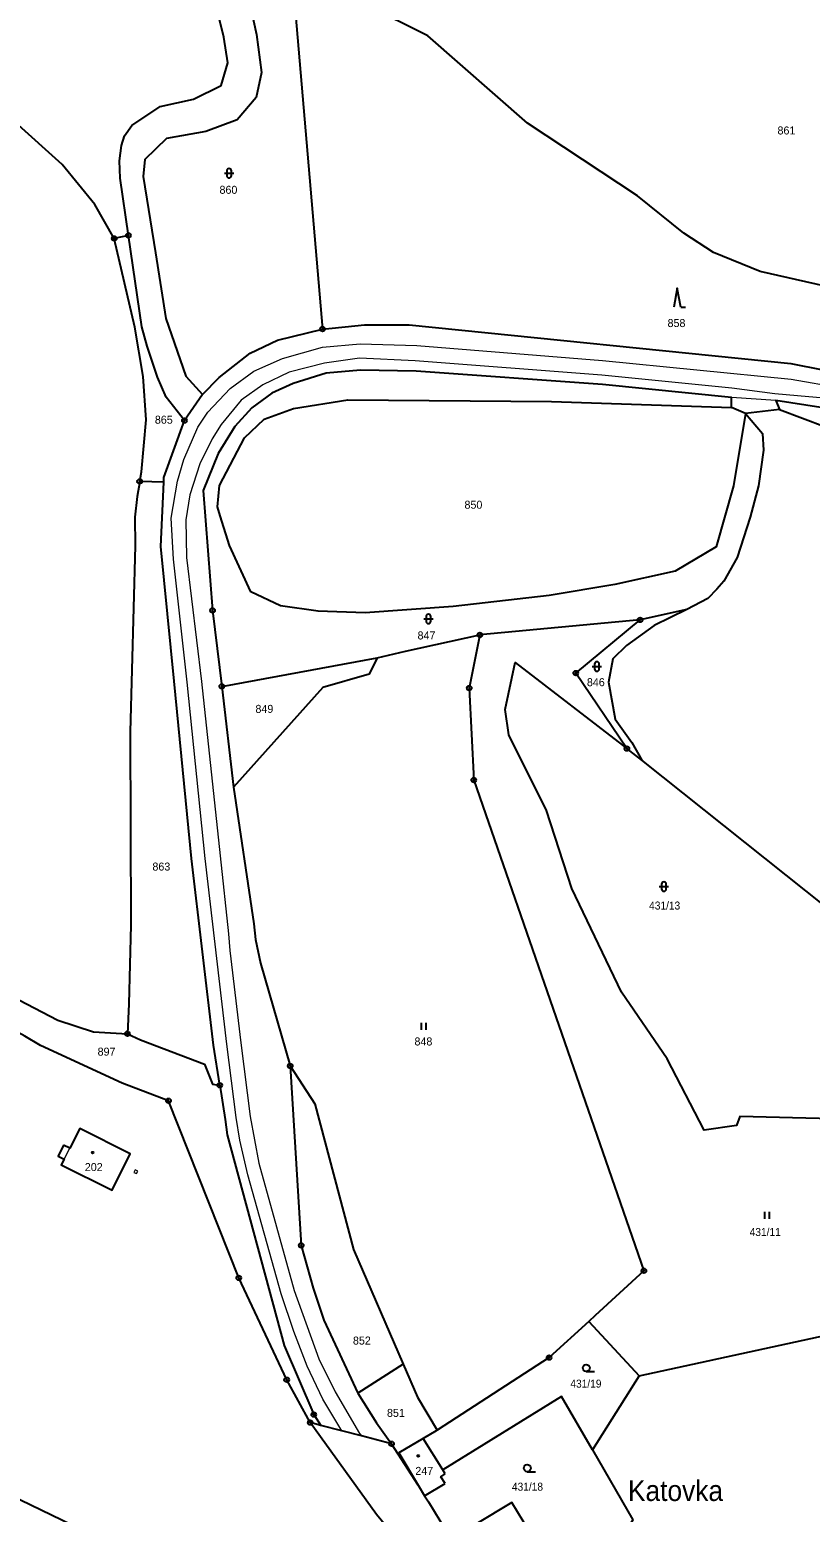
# Model space of a CAD drawing. Extents: x -754445 to -751443, y -1030748 to -1028224.
# Drawn here: x -754003.3 to -753837.5, y -1028877.9 to -1028563 of the extents above; entities that cross this region are included whole.
import ezdxf
from ezdxf.enums import TextEntityAlignment as Align

# ---------------------------------------------------------------- set-up
doc = ezdxf.new("R2010")
doc.units = 0
doc.header["$LTSCALE"] = 0.68
for name, color, linetype, lineweight in [('1', 7, 'Continuous', 25), ('13', 7, 'Continuous', 13), ('3', 7, 'Continuous', 25), ('4', 7, 'Continuous', 13), ('5', 7, 'Continuous', 25), ('7', 7, 'Continuous', 13), ('8', 7, 'Continuous', 25)]:
    doc.layers.add(name, color=color, linetype=linetype, lineweight=lineweight)
doc.layers.add('2', color=7, linetype='Continuous')

msp = doc.modelspace()

# ---------------------------------------------------------------- linework, layer by layer
at = {"layer": '1'}
for p, q in [((-753982.35, -1028606.7), (-753985.37, -1028607.36)), ((-753966.61, -1028640.47), (-753970.47, -1028646.03)), ((-753851.32, -1028644.54), (-753854.25, -1028643.23)), ((-753844.08, -1028643.7), (-753851.32, -1028644.54)), ((-753962.52, -1028702.48), (-753929.55, -1028696.39)), ((-753962.52, -1028702.48), (-753960.01, -1028723.87)), ((-753924.01, -1028846.45), (-753933.63, -1028852.62)), ((-753920.84, -1028872.11), (-753926.47, -1028863.33)), ((-753920.84, -1028872.11), (-753919.48, -1028874.39)), ((-753919.48, -1028874.39), (-753915.1, -1028871.75))]:
    msp.add_line(p, q, dxfattribs=at)
for points in [[(-753937.68, -1028508.28), (-753948.95, -1028517.15), (-753953.36, -1028523.25), (-753955.83, -1028529.6), (-753959.25, -1028543.73), (-753957.36, -1028553.97), (-753955.13, -1028564.04), (-753954.06, -1028572.12), (-753955.21, -1028577.4), (-753959.25, -1028582.18), (-753965.94, -1028584.66), (-753974.27, -1028586.14), (-753978.87, -1028590.59), (-753979.24, -1028594.23), (-753976.63, -1028610.39), (-753974.42, -1028624.38), (-753970.16, -1028636.62), (-753966.61, -1028640.47)], [(-753982.35, -1028606.7), (-753984.14, -1028594.54), (-753984.26, -1028590.84), (-753983.83, -1028587.59), (-753983.2, -1028585.59), (-753981.63, -1028583.39), (-753975.6, -1028579.35), (-753968.5, -1028577.81), (-753962.64, -1028574.84), (-753961.23, -1028570.06), (-753962.06, -1028564.61), (-753964.62, -1028554.3), (-753966.55, -1028541.52), (-753963.92, -1028528.66), (-753961.29, -1028518.41)], [(-753985.37, -1028607.36), (-753989.46, -1028600.18), (-753996.44, -1028591.64), (-754006.4, -1028582.67), (-754015.86, -1028574.76), (-754050.65, -1028546.89), (-754057.94, -1028541.76), (-754068.82, -1028536.93)], [(-753757.86, -1028624.79), (-753768.78, -1028623.93), (-753790.82, -1028622.87), (-753804.27, -1028622.52), (-753822.85, -1028620.1), (-753848.19, -1028614.39), (-753858.06, -1028610.35), (-753864.41, -1028606.2), (-753874.22, -1028598.34), (-753897.57, -1028582.87), (-753918.75, -1028564.3), (-753931.84, -1028557.78), (-753946.83, -1028549.73), (-753947.94, -1028547.26), (-753941.11, -1028626.59)], [(-753979.96, -1028658.97), (-753979.59, -1028656.95), (-753978.6, -1028645.85), (-753979.25, -1028636.69), (-753981.02, -1028626.17), (-753985.37, -1028607.36)], [(-753970.47, -1028646.03), (-753974.36, -1028641.05), (-753976.21, -1028636.79), (-753978.35, -1028630.22), (-753979.49, -1028626.1), (-753982.35, -1028606.7)], [(-753966.61, -1028640.47), (-753963.09, -1028636.86), (-753956.48, -1028631.7), (-753950.72, -1028628.93), (-753941.11, -1028626.59)], [(-753941.11, -1028626.59), (-753932.21, -1028625.73), (-753922.69, -1028625.7), (-753841.68, -1028633.91), (-753820.95, -1028638.03), (-753809.01, -1028643.04)], [(-753736.16, -1028629.35), (-753737.44, -1028637.12), (-753741.64, -1028647.79), (-753747.15, -1028654.93), (-753750.09, -1028657.64), (-753755.09, -1028660.2), (-753765.89, -1028661.82), (-753776.73, -1028661.79), (-753787.35, -1028659.65), (-753807.6, -1028651.42), (-753832.14, -1028643.73), (-753844.85, -1028641.75), (-753844.08, -1028643.7)], [(-753854.25, -1028643.23), (-753854.27, -1028641.11), (-753881.68, -1028638.36), (-753921.24, -1028635.54), (-753933.09, -1028635.32), (-753940.35, -1028635.96), (-753947.33, -1028638.14), (-753951.92, -1028640.19), (-753956.15, -1028643.36), (-753959.74, -1028647.31), (-753963.27, -1028653.02), (-753966.5, -1028660.87), (-753964.49, -1028686.36), (-753962.52, -1028702.48)], [(-753851.32, -1028644.54), (-753853.87, -1028659.93), (-753857.51, -1028672.85), (-753866.22, -1028678.01), (-753879.01, -1028680.87), (-753892.98, -1028683.21), (-753913.36, -1028685.5), (-753932.07, -1028686.84), (-753942.08, -1028686.54), (-753950.04, -1028685.39), (-753956.37, -1028682.41), (-753960.87, -1028672.56), (-753962.9, -1028666.28), (-753963.42, -1028664.32), (-753963, -1028659.81), (-753957.73, -1028649.68), (-753953.51, -1028645.76), (-753947.31, -1028643.49), (-753935.76, -1028641.66), (-753892.48, -1028641.95), (-753854.25, -1028643.23)], [(-753844.08, -1028643.7), (-753824.56, -1028651.03), (-753792.93, -1028663.41), (-753779.15, -1028666.35), (-753772.49, -1028666.98), (-753763.92, -1028666.84), (-753751.85, -1028664.9), (-753751.02, -1028664.55)], [(-753974.84, -1028659.13), (-753974.8, -1028658.16), (-753970.47, -1028646.03)], [(-753851.32, -1028644.54), (-753847.7, -1028648.76), (-753847.45, -1028652.31), (-753848.55, -1028659.93), (-753850.28, -1028666.56), (-753853.04, -1028675.1), (-753855.87, -1028680.15), (-753857.39, -1028681.85), (-753859.32, -1028683.85), (-753863.75, -1028686.16), (-753873.68, -1028688.37)], [(-753979.96, -1028658.97), (-753980.53, -1028662.13), (-753980.98, -1028666.52), (-753980.92, -1028672.61), (-753981.96, -1028712.16), (-753981.81, -1028753.22), (-753982.3, -1028769.89), (-753982.55, -1028776.26)], [(-753962.94, -1028787.19), (-753964.28, -1028778.66), (-753968.99, -1028739.04), (-753972.63, -1028701.38), (-753975.47, -1028672.78), (-753974.84, -1028659.13), (-753979.96, -1028658.97)], [(-753863.75, -1028686.16), (-753870.68, -1028689.53), (-753876.56, -1028693.83), (-753879.46, -1028696.67), (-753880.41, -1028701.62), (-753878.97, -1028709.43), (-753875.4, -1028714.37), (-753873.33, -1028718.18)], [(-753876.47, -1028715.68), (-753887.35, -1028699.65), (-753873.68, -1028688.37), (-753907.73, -1028691.57)], [(-753929.55, -1028696.39), (-753923.53, -1028695.01), (-753907.73, -1028691.57)], [(-753907.73, -1028691.57), (-753909.97, -1028702.84), (-753909.01, -1028722.38), (-753872.87, -1028826.59), (-753883.21, -1028836.11), (-753884.58, -1028837.35)], [(-753929.55, -1028696.39), (-753931.24, -1028699.86), (-753941.07, -1028702.72), (-753960.01, -1028723.87)], [(-753824.48, -1028794.54), (-753852.52, -1028793.8), (-753853.23, -1028795.76), (-753860.06, -1028796.74), (-753867.9, -1028781.61), (-753877.61, -1028767.45), (-753888.16, -1028745.42), (-753893.58, -1028728.83), (-753901.54, -1028712.8), (-753902.32, -1028707.36), (-753900.18, -1028697.4), (-753876.47, -1028715.68)], [(-753833.98, -1028749.49), (-753873.33, -1028718.18), (-753876.47, -1028715.68)], [(-753960.01, -1028723.87), (-753955.72, -1028752.92), (-753955.34, -1028756.24), (-753954.32, -1028761.29), (-753947.97, -1028783.08)], [(-754131.34, -1028735.65), (-754127.59, -1028732.72), (-754113.89, -1028747.12), (-754088.91, -1028772.63), (-754063.41, -1028794.09), (-754058.54, -1028795.58), (-754054.61, -1028793.87), (-754045.57, -1028786.3), (-754028.3, -1028765.67), (-754023.24, -1028761.52), (-754017.21, -1028763.02), (-753997.37, -1028773.4), (-753989.77, -1028775.87), (-753982.55, -1028776.26)], [(-753943.75, -1028858.84), (-753948.74, -1028849.75), (-753958.93, -1028828.1), (-753973.84, -1028790.48), (-753983.68, -1028786.76), (-754001.01, -1028778.72), (-754004.38, -1028776.77), (-754007.79, -1028774.87), (-754014.17, -1028771.55)], [(-753982.55, -1028776.26), (-753979.8, -1028777.54), (-753966.17, -1028782.69), (-753964.46, -1028786.99), (-753962.94, -1028787.19)], [(-753947.97, -1028783.08), (-753942.76, -1028791.17), (-753934.57, -1028822.11), (-753924.01, -1028846.45)], [(-753947.97, -1028783.08), (-753945.65, -1028821.2), (-753943.14, -1028830.32), (-753940.85, -1028837.09), (-753933.63, -1028852.62)], [(-753962.94, -1028787.19), (-753961.8, -1028794.44), (-753961.38, -1028797.73), (-753949.28, -1028842.49), (-753942.99, -1028857.14), (-753941.52, -1028859.42)], [(-753981.13, -1028886.96), (-754011.9, -1028872.13), (-754045.3, -1028853.3), (-754078.54, -1028831.05), (-754083.82, -1028840.09)], [(-753884.58, -1028837.35), (-753873.85, -1028848.94), (-753810.76, -1028835.18)], [(-753884.58, -1028837.35), (-753893.02, -1028845.04), (-753916.81, -1028860.46)], [(-753924.01, -1028846.45), (-753920.99, -1028853.41), (-753916.81, -1028860.46)], [(-753873.85, -1028848.94), (-753883.82, -1028864.63), (-753875.19, -1028879.52), (-753885.34, -1028895.86)], [(-753933.63, -1028852.62), (-753929.68, -1028858.88), (-753926.47, -1028863.33)], [(-753883.82, -1028864.63), (-753890.37, -1028853.33), (-753915.61, -1028868.89)], [(-753926.47, -1028863.33), (-753932.87, -1028861.67), (-753937.04, -1028860.58), (-753941.52, -1028859.42), (-753943.75, -1028858.84)], [(-753910.95, -1028906.52), (-753918.31, -1028892.06), (-753929.63, -1028878.32), (-753943.75, -1028858.84)], [(-753916.81, -1028860.46), (-753917.01, -1028860.59), (-753919.73, -1028862.18)], [(-753919.73, -1028862.18), (-753924.95, -1028865.24), (-753920.84, -1028872.11)], [(-753915.08, -1028869.75), (-753915.61, -1028868.89), (-753919.73, -1028862.18)], [(-753915.1, -1028871.75), (-753916.01, -1028870.36), (-753915.08, -1028869.75)], [(-753919.48, -1028874.39), (-753918.65, -1028875.67), (-753913.77, -1028883.58)], [(-753892.59, -1028889.6), (-753894.92, -1028885.75), (-753900.94, -1028875.81), (-753908.58, -1028880.44), (-753913.77, -1028883.58), (-753905.42, -1028897.37)]]:
    msp.add_lwpolyline(points, dxfattribs=at)
msp.add_lwpolyline([(-753996.12, -1028799.89), (-753997.29, -1028802.25), (-753996.03, -1028802.91), (-753996.64, -1028804.08), (-753985.84, -1028809.47), (-753981.98, -1028801.73), (-753992.66, -1028796.4), (-753994.82, -1028800.57)], close=True, dxfattribs=at)
at = {"layer": '13'}
msp.add_lwpolyline([(-753980.91, -1028805.16), (-753981.18, -1028805.7), (-753980.64, -1028805.97), (-753980.37, -1028805.43)], close=True, dxfattribs=at)
at = {"layer": '3'}
for p, q in [((-753961.981, -1028593.501), (-753959.979, -1028593.501)), ((-753961.481, -1028593.001), (-753961.481, -1028594.002)), ((-753960.479, -1028594.002), (-753960.479, -1028593.001)), ((-753865.02, -1028621.92), (-753864.024, -1028621.92)), ((-753919.621, -1028688.151), (-753917.619, -1028688.151)), ((-753919.121, -1028687.651), (-753919.121, -1028688.652)), ((-753918.119, -1028688.652), (-753918.119, -1028687.651)), ((-753883.861, -1028698.261), (-753881.859, -1028698.261)), ((-753883.361, -1028697.761), (-753883.361, -1028698.762)), ((-753882.359, -1028698.762), (-753882.359, -1028697.761)), ((-753869.121, -1028744.491), (-753869.121, -1028745.492)), ((-753868.119, -1028745.492), (-753868.119, -1028744.491)), ((-753869.621, -1028744.991), (-753867.619, -1028744.991)), ((-753920.091, -1028775.44), (-753920.091, -1028773.94)), ((-753919.09, -1028775.44), (-753919.09, -1028773.94)), ((-753847.171, -1028815.55), (-753847.171, -1028814.05)), ((-753846.17, -1028815.55), (-753846.17, -1028814.05)), ((-753885.113, -1028847.98), (-753883.363, -1028847.98)), ((-753897.643, -1028869.26), (-753895.893, -1028869.26))]:
    msp.add_line(p, q, dxfattribs=at)
msp.add_lwpolyline([(-753865.02, -1028621.92), (-753865.77, -1028617.92), (-753866.52, -1028621.92)], dxfattribs=at)
for centre in [(-753885.1129, -1028847.2298), (-753897.6429, -1028868.5098)]:
    msp.add_circle(centre, 0.75, dxfattribs=at)
for centre, start, end in [((-753960.98, -1028593.0009), 0, 180), ((-753960.98, -1028594.0009), 180, 359.98789), ((-753918.62, -1028687.6509), 0, 180), ((-753918.62, -1028688.6509), 180, 359.98789), ((-753882.86, -1028697.7609), 0, 180), ((-753882.86, -1028698.7609), 180, 359.98789), ((-753868.62, -1028744.4909), 0, 180), ((-753868.62, -1028745.4909), 180, 359.98789)]:
    msp.add_arc(centre, 0.5, start, end, dxfattribs=at)
at = {"layer": '4'}
for p, q in [((-753844.85, -1028641.75), (-753854.27, -1028641.11)), ((-753996.03, -1028802.91), (-753994.82, -1028800.57))]:
    msp.add_line(p, q, dxfattribs=at)
for points in [[(-753937.04, -1028860.58), (-753941.03, -1028853.86), (-753944.36, -1028846.85), (-753947.24, -1028839.52), (-753949.92, -1028831.49), (-753957.02, -1028806.2), (-753958.67, -1028798.87), (-753959.44, -1028794.01), (-753961.44, -1028778.48), (-753966.02, -1028739.04), (-753969.89, -1028701.61), (-753972.79, -1028675.46), (-753973.25, -1028666.79), (-753971.95, -1028658.88), (-753970.56, -1028654.32), (-753967.6, -1028647.41), (-753965.5, -1028644.25), (-753960.77, -1028639.25), (-753955.72, -1028635.52), (-753949.65, -1028632.82), (-753941.1, -1028630.42), (-753933.12, -1028629.75), (-753921.11, -1028630.09), (-753881.64, -1028633.27), (-753841.61, -1028637.23), (-753831.01, -1028639.06)], [(-753831.43, -1028641.58), (-753845.05, -1028640.37), (-753854.2, -1028639.16), (-753881.81, -1028636.37), (-753921.47, -1028633.33), (-753933.24, -1028632.76), (-753940.7, -1028633.86), (-753948.18, -1028635.73), (-753953.83, -1028638.44), (-753958.39, -1028641.68), (-753962.68, -1028646.9), (-753964.59, -1028649.9), (-753967.18, -1028655.21), (-753969.33, -1028661.78), (-753970.14, -1028667.08), (-753969.99, -1028675.09), (-753966.86, -1028701.44), (-753962.88, -1028738.47), (-753961.1, -1028755.01), (-753960.79, -1028758.58), (-753958.51, -1028778.19), (-753956.48, -1028793.83), (-753954.63, -1028803.73), (-753947.18, -1028830.76), (-753941.89, -1028845.3), (-753938.43, -1028852.3), (-753933.26, -1028861.17), (-753932.87, -1028861.67)]]:
    msp.add_lwpolyline(points, dxfattribs=at)
at = {"layer": '5'}
for centre in [(-753989.9468, -1028801.4892), (-753920.8068, -1028865.9092)]:
    msp.add_circle(centre, 0.175, dxfattribs=at)
at = {"layer": '8'}
for centre, radius in [((-753982.35, -1028606.6999), 0.5), ((-753985.37, -1028607.3599), 0.5), ((-753985.37, -1028607.3599), 0.0303), ((-753982.35, -1028606.6999), 0.0303), ((-753941.11, -1028626.5899), 0.5), ((-753941.11, -1028626.5899), 0.0303), ((-753970.47, -1028646.0299), 0.5), ((-753970.47, -1028646.0299), 0.0303), ((-753979.96, -1028658.9699), 0.5), ((-753979.96, -1028658.9699), 0.0303), ((-753964.49, -1028686.3599), 0.5), ((-753964.49, -1028686.3599), 0.0303), ((-753873.68, -1028688.3699), 0.5), ((-753907.73, -1028691.5699), 0.5), ((-753873.68, -1028688.3699), 0.0303), ((-753907.73, -1028691.5699), 0.0303), ((-753887.35, -1028699.6499), 0.5), ((-753887.35, -1028699.6499), 0.0303), ((-753962.52, -1028702.4799), 0.5), ((-753962.52, -1028702.4799), 0.0303), ((-753909.97, -1028702.8399), 0.5), ((-753909.97, -1028702.8399), 0.0303), ((-753876.47, -1028715.6799), 0.5), ((-753876.47, -1028715.6799), 0.0303), ((-753909.01, -1028722.3799), 0.5), ((-753909.01, -1028722.3799), 0.0303), ((-753982.55, -1028776.2599), 0.5), ((-753982.55, -1028776.2599), 0.0303), ((-753947.97, -1028783.0799), 0.5), ((-753947.97, -1028783.0799), 0.0303), ((-753962.94, -1028787.1899), 0.5), ((-753962.94, -1028787.1899), 0.0303), ((-753973.84, -1028790.4799), 0.5), ((-753973.84, -1028790.4799), 0.0303), ((-753945.65, -1028821.1999), 0.5), ((-753945.65, -1028821.1999), 0.0303), ((-753872.87, -1028826.5899), 0.5), ((-753872.87, -1028826.5899), 0.0303), ((-753958.93, -1028828.0999), 0.5), ((-753958.93, -1028828.0999), 0.0303), ((-753893.02, -1028845.0399), 0.5), ((-753893.02, -1028845.0399), 0.0303), ((-753948.74, -1028849.7499), 0.5), ((-753948.74, -1028849.7499), 0.0303), ((-753942.99, -1028857.1399), 0.5), ((-753942.99, -1028857.1399), 0.0303), ((-753943.75, -1028858.8399), 0.5), ((-753943.75, -1028858.8399), 0.0303), ((-753926.47, -1028863.3299), 0.5), ((-753926.47, -1028863.3299), 0.0303)]:
    msp.add_circle(centre, radius, dxfattribs=at)

# ---------------------------------------------------------------- texts
at = {"layer": '2'}
for s, p in [('861', (-753842.599, -1028585.276)), ('860', (-753961.109, -1028597.876)), ('858', (-753865.949, -1028626.176)), ('865', (-753974.839, -1028646.706)), ('850', (-753909.079, -1028664.756)), ('847', (-753919.049, -1028692.516)), ('846', (-753883.079, -1028702.446)), ('849', (-753953.479, -1028708.116)), ('863', (-753975.359, -1028741.606)), ('897', (-753986.999, -1028780.906)), ('848', (-753919.699, -1028778.746)), ('202', (-753989.719, -1028805.42)), ('852', (-753932.769, -1028842.266)), ('851', (-753925.539, -1028857.626)), ('247', (-753919.519, -1028869.95))]:
    msp.add_text(s, height=1.7, dxfattribs=at).set_placement(p, align=Align.CENTER)
at = {"layer": '2', "width": 0.95}
for s, p in [('431/13', (-753868.459, -1028749.88)), ('431/11', (-753847.109, -1028819.21)), ('431/19', (-753885.189, -1028851.41)), ('431/18', (-753897.599, -1028873.3))]:
    msp.add_text(s, height=1.7, dxfattribs=at).set_placement(p, align=Align.CENTER)
at = {"layer": '7', "width": 0.95}
msp.add_text('Katovka', height=4.4, dxfattribs=at).set_placement((-753866.16, -1028875.488), align=Align.CENTER)

doc.saveas('drawing.dxf')
